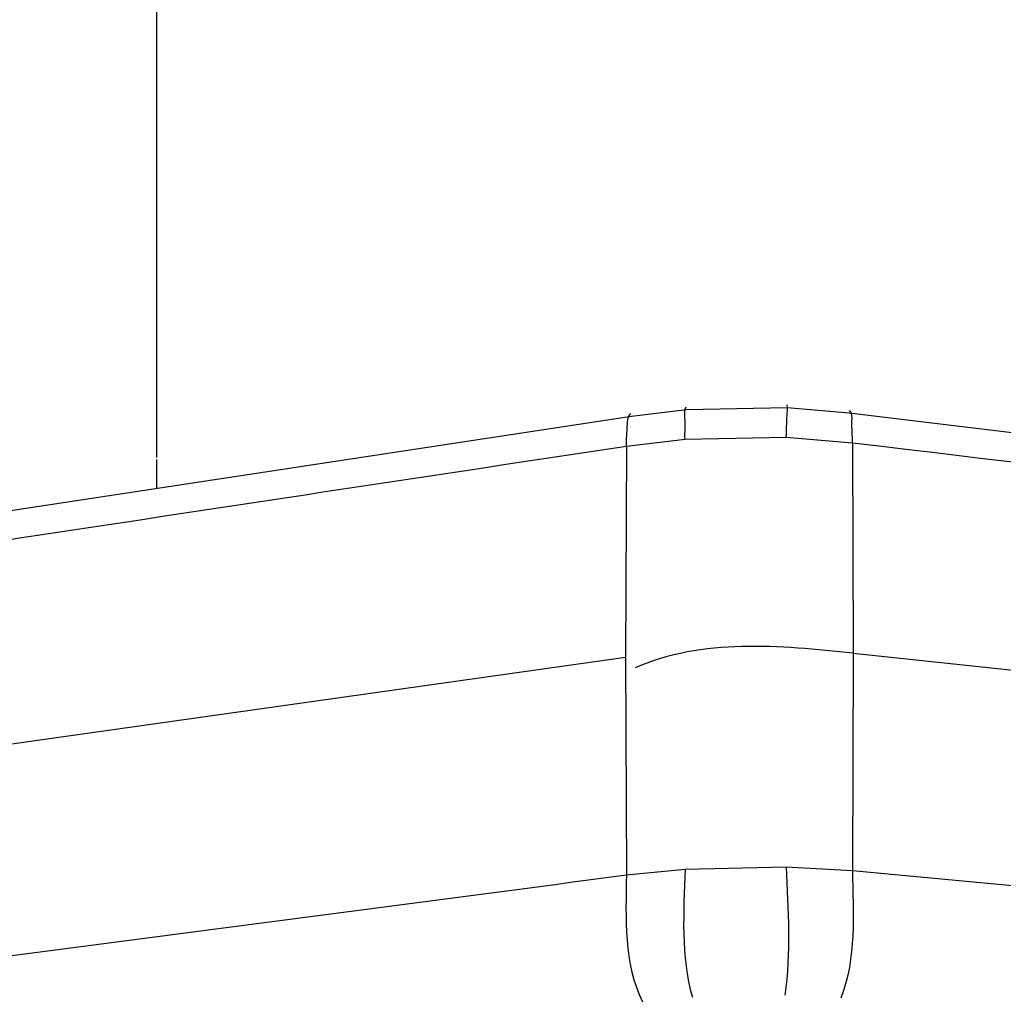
# Paper-space layout 'Sheet' of a CAD drawing. Header units: inches. Extents: x 0.2 to 10.8, y 0.2 to 8.3.
# Tile 511 of 545: x 8.1045 to 8.1343, y 6.5974 to 6.6272. Entities that reach past the tile are written whole.
import ezdxf

# ---------------------------------------------------------------- set-up
doc = ezdxf.new("R2010")
doc.units = ezdxf.units.IN
doc.header["$MEASUREMENT"] = 0
doc.layers.get('0').update_dxf_attribs({"lineweight": 5})

psp = doc.layouts.new('Sheet')

# ---------------------------------------------------------------- linework, layer by layer
at = {"color": 0, "linetype": 'ByBlock', "lineweight": -3}
for p, q in [((8.108677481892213, 6.613985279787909), (8.108677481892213, 6.724423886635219)), ((8.127736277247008, 6.615484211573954), (8.124698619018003, 6.615427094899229)), ((8.129617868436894, 6.615320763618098), (8.12773627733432, 6.615484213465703)), ((8.123028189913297, 6.615223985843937), (8.088492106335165, 6.60997921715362)), ((8.124698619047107, 6.61542709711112), (8.123028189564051, 6.615223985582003)), ((8.233038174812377, 6.602843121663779), (8.129617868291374, 6.615320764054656)), ((8.127714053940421, 6.614588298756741), (8.124651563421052, 6.614529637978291)), ((8.129712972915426, 6.614420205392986), (8.127714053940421, 6.614588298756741)), ((8.122878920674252, 6.614317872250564), (8.122847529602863, 6.60794465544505)), ((8.124651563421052, 6.614529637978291), (8.122878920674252, 6.614317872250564)), ((8.129712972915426, 6.614420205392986), (8.129736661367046, 6.608062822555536)), ((8.108677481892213, 6.6130501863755), (8.108677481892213, 6.613923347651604)), ((8.129736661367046, 6.608062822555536), (8.129712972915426, 6.601482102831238)), ((8.129736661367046, 6.608062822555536), (8.23314376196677, 6.597094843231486)), ((8.088163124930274, 6.603039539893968), (8.122847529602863, 6.60794465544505)), ((8.122847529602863, 6.60794465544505), (8.122878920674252, 6.601349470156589)), ((8.122878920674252, 6.601349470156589), (8.124651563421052, 6.601521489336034)), ((8.124651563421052, 6.601521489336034), (8.127714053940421, 6.601591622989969)), ((8.127714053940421, 6.601591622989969), (8.129712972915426, 6.601482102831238))]:
    psp.add_line(p, q, dxfattribs=at)
for centre, radius, start, end in [((2.954953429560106, -36.71111593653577), 43.63347589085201, 83.05213658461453, 83.18891432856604), ((11.96142345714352, 48.15440417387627), 41.72921444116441, 264.7314962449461, 264.874071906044)]:
    psp.add_arc(centre, radius, start, end, dxfattribs=at)
for points, knots in [([(8.124651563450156, 6.614529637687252), (8.124644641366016, 6.614751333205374), (8.124676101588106, 6.615060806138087), (8.124623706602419, 6.615431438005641), (8.12468998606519, 6.615516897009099)], [0, 0, 0, 0, 0.6722286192, 1, 1, 1, 1]), ([(8.127714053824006, 6.614588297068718), (8.127723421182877, 6.614810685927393), (8.127723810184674, 6.61513833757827), (8.127755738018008, 6.615469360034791), (8.127741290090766, 6.615574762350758)], [0, 0, 0, 0, 0.6766068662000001, 1, 1, 1, 1]), ([(8.122878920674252, 6.614317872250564), (8.122875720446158, 6.614538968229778), (8.12290736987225, 6.614843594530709), (8.122919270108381, 6.615245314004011), (8.123014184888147, 6.61531175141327)], [0, 0, 0, 0, 0.6561871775, 1, 1, 1, 1]), ([(8.12971297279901, 6.614420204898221), (8.129718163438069, 6.614641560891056), (8.129683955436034, 6.614944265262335), (8.1297122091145, 6.615336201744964), (8.129629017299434, 6.615409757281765)], [0, 0, 0, 0, 0.6659890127, 1, 1, 1, 1])]:
    psp.add_open_spline(points, degree=3, knots=knots, dxfattribs=at)
for points in [[(8.122878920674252, 6.614317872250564), (8.111362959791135, 6.612577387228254), (8.099848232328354, 6.610828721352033), (8.088334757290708, 6.609071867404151)], [(8.129736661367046, 6.608062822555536), (8.127545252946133, 6.608295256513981), (8.125153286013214, 6.608513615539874), (8.123140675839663, 6.607616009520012)], [(8.124651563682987, 6.601521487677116), (8.124612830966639, 6.600230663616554), (8.1245164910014, 6.59889459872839), (8.12487398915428, 6.597653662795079)], [(8.127714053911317, 6.6015916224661), (8.127766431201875, 6.600300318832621), (8.127858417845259, 6.598993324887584), (8.127669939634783, 6.597714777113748)], [(8.129712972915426, 6.601482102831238), (8.129742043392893, 6.60019156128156), (8.1298336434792, 6.598828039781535), (8.129365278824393, 6.597625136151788)], [(8.088334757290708, 6.596837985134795), (8.09985058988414, 6.59833327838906), (8.111365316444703, 6.599837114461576), (8.122878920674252, 6.601349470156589)], [(8.12287892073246, 6.601349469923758), (8.122860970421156, 6.600059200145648), (8.122784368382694, 6.598659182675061), (8.12337059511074, 6.597509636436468)]]:
    psp.add_open_spline(points, degree=3, dxfattribs=at)

doc.saveas('drawing.dxf')
